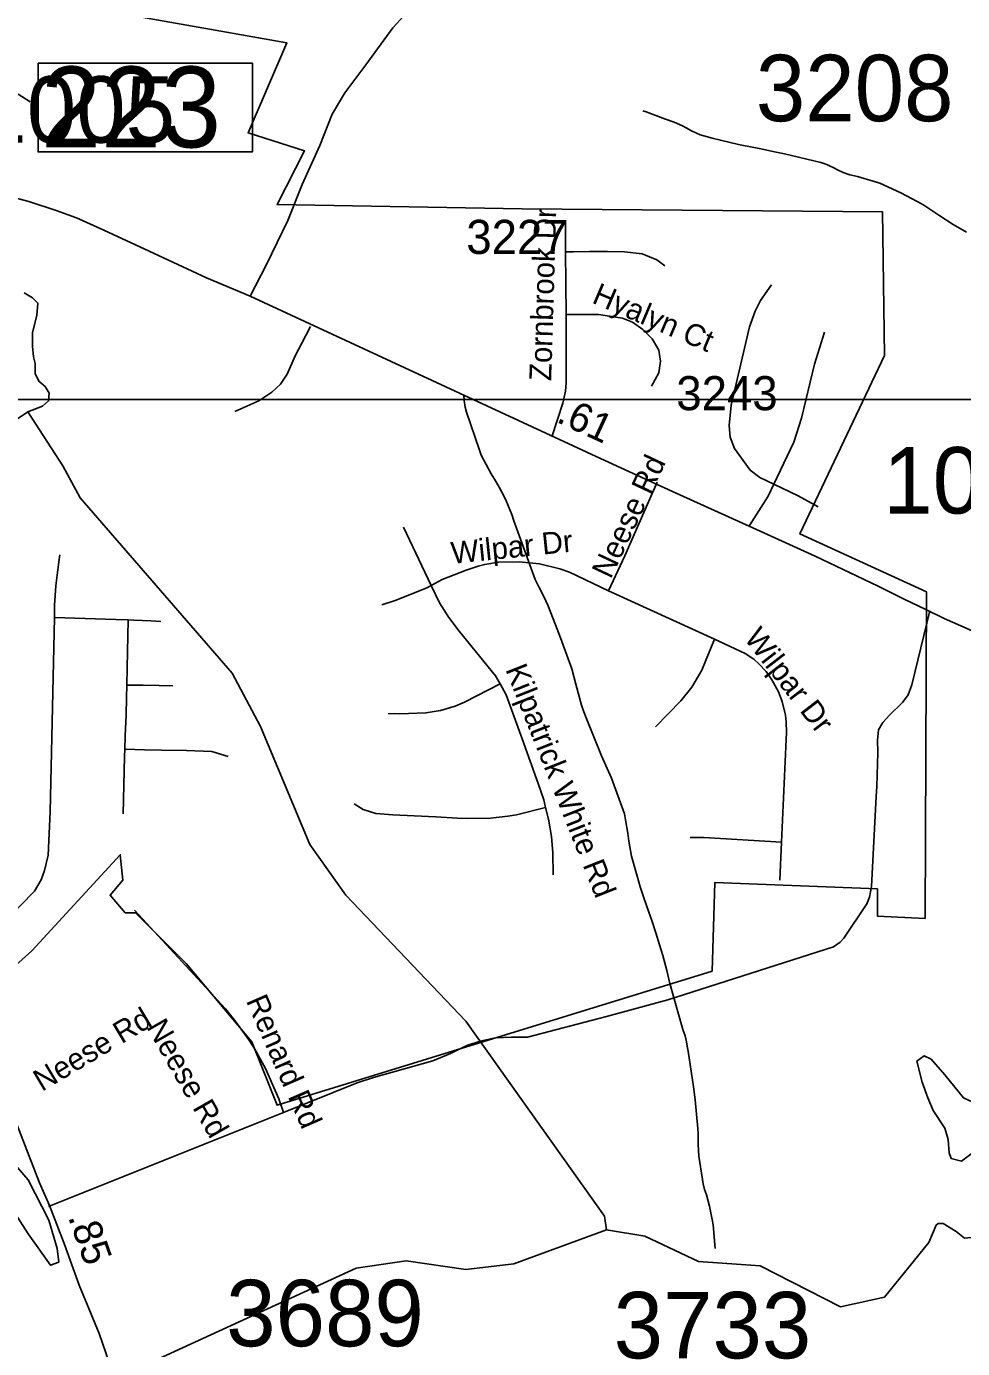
# Model space of a CAD drawing. Extents: x 1662474 to 1856135, y 779280 to 917889.
# Drawn here: x 1774758 to 1778816, y 828102 to 833830 of the extents above; entities that cross this region are included whole.
import ezdxf

# ---------------------------------------------------------------- set-up
doc = ezdxf.new("R2010")
doc.units = 0
for name, color, linetype in [('Cogo Default Point CELL', 7, 'Continuous'), ('Exist Boundary Political City Limit New', 7, 'Continuous'), ('Exist Hydrographic Misc Water Feature', 7, 'Continuous'), ('Exist Hydrographic Pond Under 1500 Sq Ft', 7, 'Continuous'), ('Exist Road Non-System Type 51', 7, 'Continuous'), ('Exist Road Non-System Type 51 Label', 7, 'Continuous'), ('Exist Road Secondary Historical Relocated Label', 7, 'Continuous'), ('Exist Road Secondary Mileage Tenths English Label', 7, 'Continuous'), ('Exist Road Secondary Type 51 Attributed', 7, 'Continuous'), ('Map Preparation Boundary City Limit Buffer Line', 7, 'Continuous'), ('Prop DGN Element Guardrail', 7, 'Continuous'), ('Scratch_Level_0', 7, 'Continuous'), ('Scratch_Level_2', 7, 'Continuous')]:
    doc.layers.add(name, color=color, linetype=linetype)

msp = doc.modelspace()

# ---------------------------------------------------------------- linework, layer by layer
at = {"layer": 'Exist Boundary Political City Limit New'}
for points in [[(1775043.6, 833908.2), (1775886.9, 833758.9), (1775718.6, 833368.8), (1775964, 833291.1), (1775844.6, 833058.6), (1776907, 833039.8), (1778469.6, 833026.4), (1778477.4, 832404.1), (1778110.8, 831631.2), (1778660.2, 831379.9), (1778653.9, 829965.6), (1778447.1, 829975.5), (1778447.1, 830093.6), (1777742.1, 830121.2), (1777731.1, 829737.4)], [(1777731.1, 829737.4), (1775844.6, 829156.4), (1775734.9, 829430.5), (1775449.8, 829770.3), (1775230.4, 829989.6), (1775186.5, 829989.6), (1775120.8, 830066.4), (1775175.5, 830132.1), (1775164.6, 830241.8), (1774780.8, 829825.2), (1774473.6, 829551.1)]]:
    msp.add_lwpolyline(points, dxfattribs=at)
at = {"layer": 'Exist Hydrographic Misc Water Feature'}
for points in [[(1777430, 833464.1), (1777444, 833459.6), (1777527.8, 833428.8), (1777565.5, 833414.7), (1777601.4, 833398.9), (1777617.4, 833390.1), (1777641, 833377.8), (1777678.9, 833360.8), (1777694.9, 833355.9), (1777730.8, 833346.5), (1777766.7, 833337.3), (1777844.4, 833319.1), (1777858.6, 833316.1), (1777934.2, 833301.2), (1778008, 833285.6), (1778043.9, 833277.5), (1778201.6, 833240.4), (1778227.7, 833232.6), (1778239.6, 833226.8), (1778257.4, 833216.8), (1778273.4, 833208.9), (1778299.2, 833196.8), (1778327.3, 833186.7)], [(1778327.3, 833186.7), (1778361.1, 833180.4), (1778456.9, 833151.7), (1778548.8, 833109.1), (1778644.3, 833058.4), (1778714, 833011.9), (1778776, 832971.5), (1778833.6, 832939.1)], [(1776653.9, 832233.4), (1776655.5, 832209.4), (1776659.4, 832181.3), (1776665.2, 832159.3), (1776719.9, 831998.8), (1776729.8, 831972.7), (1776773, 831892.4), (1776790.7, 831862.2), (1776806.6, 831834.1), (1776818.3, 831812), (1776834.1, 831781.8), (1776847.9, 831749.7), (1776861.6, 831715.6), (1776871.4, 831687.5), (1776916.4, 831561.1), (1776963.3, 831434.6), (1776979.1, 831402.5), (1777000.8, 831360.3), (1777018.5, 831322.2), (1777051.7, 831237.9), (1777073.2, 831181.7), (1777079.2, 831165.7), (1777122.2, 831047.2), (1777139.7, 830981.1), (1777164.9, 830888.9), (1777174.7, 830860.7), (1777184.6, 830834.7), (1777251.2, 830670), (1777294.5, 830573.7), (1777351.1, 830419.2), (1777355, 830393.2), (1777364.4, 830335.1), (1777370.1, 830301), (1777381.6, 830234.9), (1777410.7, 830128.7), (1777418.5, 830102.6), (1777434.1, 830054.4), (1777455.6, 829992.2), (1777469.4, 829956.1), (1777486.8, 829904), (1777502.6, 829851.8), (1777516.1, 829805.6), (1777533.6, 829739.5), (1777547.1, 829683.4), (1777603.5, 829484.9), (1777613.3, 829456.7), (1777619.1, 829430.8), (1777623, 829412.7), (1777626.9, 829390.7), (1777649.6, 829236.5), (1777657, 829180.4), (1777668.1, 829056.3), (1777669.7, 829032.2), (1777669.7, 829010.2), (1777669.5, 828986.2), (1777673, 828936.2), (1777688.2, 828834), (1777692.1, 828816), (1777698, 828792), (1777705.6, 828767.9), (1777719.3, 828719.7), (1777730.8, 828661.6), (1777734.7, 828637.6), (1777743.7, 828535.5)], [(1777272.3, 828616), (1777264.3, 828675.2), (1776663.3, 829521.2), (1776142.3, 830066.9), (1775986.2, 830286.7), (1775773.2, 830796.5), (1775650.2, 831028.8), (1774990.3, 831787.3), (1774916.3, 831926.6), (1774764.4, 832160.6)], [(1778287.3, 828283.5), (1778478.2, 828325.6), (1778669.5, 828562.3), (1778701.9, 828637.3), (1778710.4, 828644.2), (1778732.6, 828644.2), (1778789, 828610), (1778824.8, 828581), (1778896.5, 828587.9), (1778964.8, 828611.7), (1779000.6, 828622), (1779048.4, 828625.4), (1779108.2, 828615.2)], [(1771434.3, 825072.1), (1771769.3, 825327.8), (1772048.2, 825840.7), (1772207.3, 825932.7), (1772467.3, 826012.7), (1772576.2, 826128.6), (1772669.3, 826294.2), (1772812.2, 826435.7), (1773055.2, 826601.3), (1773214.3, 826650.7), (1773614.2, 826655.6), (1774205.2, 827549.5), (1774406.3, 827663.6), (1775242.3, 828017.4), (1776187.2, 828451.1), (1776404.3, 828482.7), (1776662.3, 828444.7), (1776871.2, 828469.9), (1777272.3, 828616)], [(1778287.3, 828283.5), (1777938.3, 828461.3), (1777671.4, 828479.9), (1777439.2, 828589.7), (1777272.3, 828616)]]:
    msp.add_lwpolyline(points, dxfattribs=at)
at = {"layer": 'Exist Hydrographic Pond Under 1500 Sq Ft'}
for points in [[(1774748.7, 832676.3), (1774784.6, 832653.9), (1774807, 832631.4), (1774802.6, 832577.6), (1774784.6, 832503.6), (1774784.6, 832445.3), (1774789.1, 832398.3), (1774795.8, 832369.1), (1774795.8, 832326.5), (1774811.5, 832292.9), (1774838.4, 832270.5), (1774856.4, 832241.3), (1774854.1, 832207.7), (1774827.2, 832185.3), (1774764.4, 832160.6)], [(1774764.4, 832160.6), (1774641.1, 832077.7)], [(1778858.4, 828948.4), (1778983.7, 829016.4), (1778990.1, 829050.4), (1778975.2, 829092.9), (1778939.1, 829133.2), (1778820.1, 829188.4), (1778739.4, 829288.3), (1778679.9, 829356.2), (1778650.1, 829371.1), (1778618.2, 829347.7), (1778641.6, 829256.4), (1778665, 829188.4), (1778688.4, 829133.2), (1778739.4, 829056.7), (1778754.2, 829007.9), (1778758.5, 828950.5), (1778767, 828925.1), (1778811.6, 828914.4), (1778858.4, 828948.4)], [(1774719.8, 828886.1), (1774766, 828833.3), (1774855.3, 828658.2), (1774891.6, 828536), (1774898.2, 828476.6), (1774861.9, 828463.4), (1774766, 828598.8), (1774706.6, 828691.3), (1774653.7, 828806.8), (1774640.5, 828849.8), (1774660.3, 828872.9), (1774690, 828882.8), (1774719.8, 828886.1)]]:
    msp.add_lwpolyline(points, dxfattribs=at)
at = {"layer": 'Exist Road Non-System Type 51'}
for p, q in [((1777094.5, 832990.2), (1777095, 832854.1)), ((1777095, 832854.1), (1777097.6, 832581.5)), ((1776393.2, 831660.2), (1776512.1, 831408.5)), ((1777281.4, 831385.4), (1777740.1, 831176.2)), ((1774879.1, 831269.8), (1774860.2, 830427.5)), ((1778030.8, 830296.2), (1778024.4, 830130.9)), ((1774852.9, 828717), (1775872.5, 829125.4))]:
    msp.add_line(p, q, dxfattribs=at)
for points in [[(1777095, 832854.1), (1777129.9, 832853.2), (1777199.5, 832855.4), (1777276.4, 832855.6), (1777350.6, 832854), (1777426.6, 832845.1), (1777490.6, 832818.8), (1777525.5, 832793.4)], [(1777997.6, 831847), (1777937.5, 831875.4), (1777896.1, 831907), (1777827.2, 832000.9), (1777809.2, 832051.2), (1777804.2, 832101.6), (1777813.5, 832188.7), (1777892.9, 832528.5), (1777917.1, 832597), (1777939.6, 832642.9), (1777987.6, 832711.2)], [(1777097.6, 832581.5), (1777097.6, 832286.5), (1777095.4, 832250.5), (1777083.2, 832198), (1777035.8, 832052.1)], [(1777097.6, 832581.5), (1777237.4, 832581.5), (1777341.5, 832566.8), (1777385.1, 832549.2), (1777429.4, 832516.7), (1777470.1, 832477.2), (1777498.8, 832428.2), (1777506.9, 832379.9), (1777498.8, 832329.8), (1777467.5, 832271.8)], [(1775661, 832161.2), (1775765.1, 832207.8), (1775822.1, 832246.1), (1775858.9, 832280.9), (1775887.5, 832324), (1775923.6, 832403.2), (1775951.8, 832457.6), (1775989.1, 832530.6)], [(1777997.6, 831847), (1778084.1, 832028.4), (1778118.6, 832133.5), (1778173.9, 832366.8), (1778217.2, 832504.9)], [(1777491.6, 831855.8), (1777418.6, 831687.8), (1777351.8, 831536.4), (1777281.4, 831385.4)], [(1777892.1, 831667.8), (1777973.1, 831795.4), (1777997.6, 831847)], [(1778189.6, 831748.9), (1778103.1, 831797.1), (1777997.6, 831847)], [(1774902.8, 831541.6), (1774897.8, 831510.7), (1774884.6, 831405.9), (1774879.1, 831322.4), (1774879.1, 831269.8)], [(1776512.1, 831408.5), (1776560.4, 831434.2), (1776664.6, 831474.9), (1776715.9, 831492.2), (1776744.9, 831499.6), (1776803.8, 831508.5), (1776893.8, 831510.4), (1776982.5, 831501.4), (1777070.1, 831480.4), (1777112.4, 831465.8), (1777281.4, 831385.4)], [(1776299.2, 831324.2), (1776356.8, 831343.2), (1776491.1, 831397.2), (1776512.1, 831408.5)], [(1776512.1, 831408.5), (1776548.1, 831332.9), (1776588.5, 831269.9), (1776633.4, 831210.4), (1776791.9, 831016.9), (1776811.6, 830982)], [(1775872.5, 829125.4), (1776191.1, 829252.9), (1776261.8, 829276.2), (1776519.8, 829348.8), (1776595.6, 829381.2), (1776667.5, 829415.4), (1776724.2, 829434.2), (1776791.9, 829447.9), (1776861, 829451.6), (1776930, 829451.1), (1777273, 829541.1), (1777538.4, 829613.6), (1778256.5, 829842.7), (1778284.9, 829862.4), (1778300.9, 829880.2), (1778401.6, 830029), (1778412.4, 830057.1), (1778421.6, 830103.6), (1778441.8, 830493.4), (1778444.9, 830537.9), (1778449.1, 830684.4), (1778447.6, 830738.5), (1778451.5, 830783.4), (1778470.1, 830815.1), (1778499.5, 830846.4), (1778555.6, 830900.9), (1778580.9, 830933.8), (1778595.9, 830977.4), (1778674.1, 831298.9)], [(1774879.1, 831269.8), (1775145.2, 831260.6), (1775199.4, 831258.7)], [(1775199.4, 831258.7), (1775195, 831051.2), (1775192.4, 830976.4)], [(1775199.4, 831258.7), (1775223, 831257.9), (1775296.6, 831254.9), (1775339.9, 831252.6)], [(1777485.4, 830795.7), (1777594.9, 830909.1), (1777642.6, 830966.9), (1777686.4, 831041.4), (1777740.1, 831176.2)], [(1777740.1, 831176.2), (1777873.9, 831113.5), (1777910.9, 831088.4), (1777933.4, 831069.4), (1777964.1, 831036.1), (1777989.9, 830999.4), (1778018.4, 830946.9), (1778034.6, 830904.9), (1778048.1, 830846.4), (1778051.2, 830816.9), (1778052.2, 830772.1), (1778030.8, 830296.2)], [(1775192.4, 830976.4), (1775191.4, 830921.8), (1775190.4, 830847.7), (1775186.6, 830756.7), (1775184.1, 830699.5)], [(1775192.4, 830976.4), (1775263.4, 830976.2), (1775333.6, 830975), (1775392.4, 830973.6)], [(1776326.6, 830852.9), (1776377, 830852.7), (1776489.4, 830855.8), (1776553.6, 830866.9), (1776616.6, 830886), (1776657.2, 830902.5), (1776811.6, 830982)], [(1776811.6, 830982), (1776836.9, 830935.1), (1776907.6, 830744), (1776977, 830550.9), (1777000.4, 830479.7), (1777008.5, 830446.6)], [(1775184.1, 830699.5), (1775182.6, 830667), (1775177, 830418.7)], [(1775184.1, 830699.5), (1775269.5, 830696.2), (1775344.8, 830695.2), (1775452, 830693.2), (1775561.2, 830688.8), (1775632.1, 830667.7)], [(1774860.2, 830427.5), (1774852.6, 830239.2), (1774836.4, 830173.7), (1774821.6, 830133), (1774793, 830083.1), (1774606.4, 829894.9)], [(1776178.9, 830461.7), (1776217.6, 830437.8), (1776272.1, 830420.4), (1776347, 830414.9), (1776438.2, 830410.7), (1776533.2, 830405.9), (1776627.2, 830400.4), (1776670.9, 830398.1), (1776769.9, 830399.9), (1776845.5, 830408.6), (1776882.8, 830414.9), (1777008.5, 830446.6)], [(1777008.5, 830446.6), (1777021.6, 830395.4), (1777033.6, 830320.9), (1777039.9, 830249.5), (1777041, 830154.5)], [(1777635, 830316.7), (1777695.1, 830315.9), (1778030.8, 830296.2)], [(1775226.9, 830001.8), (1775620.4, 829573.4), (1775666, 829517.5), (1775721.9, 829439.5), (1775747.4, 829399.1), (1775793.8, 829315.4), (1775851.8, 829184.4), (1775872.5, 829125.4)]]:
    msp.add_lwpolyline(points, dxfattribs=at)
at = {"layer": 'Exist Road Secondary Type 51 Attributed'}
for points in [[(1776473.2, 833964.6), (1776345.7, 833823.4), (1776229.3, 833663.5), (1776138.6, 833541.7), (1776083.9, 833450.3), (1776030.5, 833314.6), (1775952.9, 833144.9), (1775891.5, 832989.9), (1775798, 832798.8), (1775728.3, 832661)], [(1775728.3, 832661), (1775538, 832740.3), (1775289.7, 832856.6), (1775093.1, 832947.1), (1774975.2, 833001.3), (1774887.3, 833032.3), (1774768.3, 833071.1), (1774653.4, 833102.5), (1774433.6, 833162.2), (1774272.2, 833209.2), (1774086.4, 833260.2), (1773915.3, 833299.9), (1773769.1, 833331.2), (1773595.6, 833371.9), (1773520.7, 833399.9), (1773409.2, 833447.6), (1773330.1, 833487.7), (1773181.8, 833568.6), (1772975.8, 833695.5), (1772839.1, 833797.1), (1772784.1, 833843.8)], [(1781275.9, 830117.5), (1780770.2, 830346.3), (1780456.4, 830492.2), (1780182.5, 830613.7), (1779924.8, 830736.7), (1779573, 830888.7), (1779437.5, 830953.1), (1779305.3, 831006), (1779129.8, 831092.7), (1778929.8, 831179.8), (1778736.2, 831264.8), (1778654.3, 831305.5), (1778565.5, 831348), (1778451, 831405.3), (1778177.3, 831535.6), (1777906.3, 831658), (1777589.8, 831800.8), (1777492.5, 831845.6), (1777247, 831958.8), (1775728.3, 832661)], [(1775235.3, 827698.5), (1775073.1, 828167.8), (1774987, 828376.5), (1774921.8, 828558.1), (1774858, 828722.2), (1774814.6, 828820), (1774707.4, 829096.7)]]:
    msp.add_lwpolyline(points, dxfattribs=at)
at = {"layer": 'Map Preparation Boundary City Limit Buffer Line'}
for points in [[(1775043.6, 833908.2), (1775886.9, 833758.9), (1775718.6, 833368.8), (1775964, 833291.1), (1775844.6, 833058.6), (1776907, 833039.8), (1778469.6, 833026.4), (1778477.4, 832404.1), (1778110.8, 831631.2), (1778660.2, 831379.9), (1778653.9, 829965.6), (1778447.1, 829975.5), (1778447.1, 830093.6), (1777742.1, 830121.2), (1777731.1, 829737.4)], [(1777731.1, 829737.4), (1775844.6, 829156.4), (1775734.9, 829430.5), (1775449.8, 829770.3), (1775230.4, 829989.6), (1775186.5, 829989.6), (1775120.8, 830066.4), (1775175.5, 830132.1), (1775164.6, 830241.8), (1774780.8, 829825.2), (1774473.6, 829551.1)]]:
    msp.add_lwpolyline(points, dxfattribs=at)
at = {"layer": 'Scratch_Level_0'}
msp.add_lwpolyline([(1774418.8, 848426), (1790156.4, 848426.1), (1790156.4, 846677.3), (1791924.5, 846677.3), (1791924.6, 832213.3), (1774418.8, 832213.3)], close=True, dxfattribs=at)
at = {"layer": 'Scratch_Level_2'}
msp.add_line((1771282.5, 835715.8), (1774774.1, 833504.1), dxfattribs=at)
msp.add_lwpolyline([(1774808.3, 833670.3), (1775737.3, 833670.3), (1775737.3, 833286.2), (1774808.3, 833286.2)], close=True, dxfattribs=at)

# ---------------------------------------------------------------- texts
at = {"layer": 'Cogo Default Point CELL'}
for s, p in [('3208', (1777920, 833419.3)), ('1005', (1774545.4, 833326.5)), ('1005', (1778472.5, 831719.7))]:
    msp.add_text(s, height=288, dxfattribs=at).set_placement(p)
at = {"layer": 'Exist Road Non-System Type 51 Label'}
for s, rotation, p in [('Zornbrook Dr', 88.2816, (1777032.7, 832293.1)), ('Hyalyn Ct', 336.8683, (1777204.9, 832634.3)), ('Neese Rd', 64.746, (1777290.7, 831432.8)), ('Wilpar Dr', 5.8437, (1776603.4, 831501.4)), ('Wilpar Dr', 307.6269, (1777865.9, 831178.9)), ('Kilpatrick White Rd', 291.5724, (1776833.2, 831045.1)), ('Renard Rd', 293.6118, (1775708.5, 829609.3)), ('Neese Rd', 30.8928, (1774824.8, 829213.7)), ('Neese Rd', 299.8125, (1775276, 829495.6))]:
    msp.add_text(s, height=95, rotation=rotation, dxfattribs=at).set_placement(p)
at = {"layer": 'Exist Road Secondary Historical Relocated Label'}
for s, p in [('3227', (1776664.9, 832844.5)), ('3243', (1777575.3, 832167.6))]:
    msp.add_text(s, height=147.64, dxfattribs=at).set_placement(p)
at = {"layer": 'Exist Road Secondary Mileage Tenths English Label'}
msp.add_text('.85', height=125, rotation=289.4698, dxfattribs=at).set_placement((1774937.1, 828672.9))
at = {"layer": 'Prop DGN Element Guardrail'}
msp.add_text('.61', height=125, rotation=335.1851, dxfattribs=at).set_placement((1777050.4, 832118.5))
at = {"layer": 'Scratch_Level_0'}
for s, p in [('3689', (1775623.8, 828112.1)), ('3733', (1777303.5, 828059.7))]:
    msp.add_text(s, height=288, dxfattribs=at).set_placement(p)
at = {"layer": 'Scratch_Level_2'}
msp.add_text('223', height=350, dxfattribs=at).set_placement((1774820.9, 833306))

doc.saveas('drawing.dxf')
